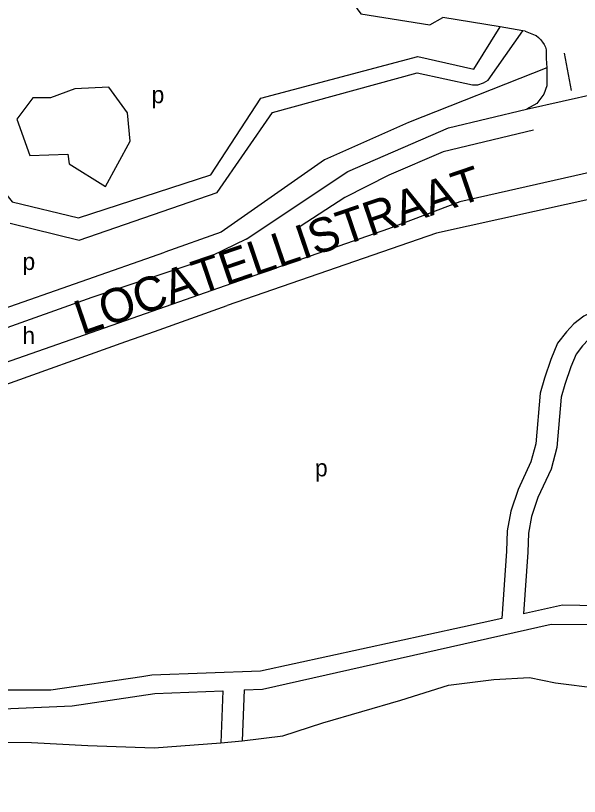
# Model space of a CAD drawing. Extents: x 159045 to 160918, y 380454 to 382516.
# Drawn here: x 160221.1 to 160353.1, y 380748.5 to 380931.3 of the extents above; entities that cross this region are included whole.
import ezdxf

# ---------------------------------------------------------------- set-up
doc = ezdxf.new("R2010")
doc.units = 0
for name, color, linetype in [('BLT_Basislijn', 7, 'Continuous'), ('BLT_Centroide', 7, 'Continuous'), ('BLT_Straatnaam_hoofdweg', 7, 'Continuous'), ('BLT_Vlakafsluiter', 7, 'Continuous')]:
    doc.layers.add(name, color=color, linetype=linetype)

msp = doc.modelspace()

# ---------------------------------------------------------------- linework, layer by layer
at = {"layer": 'BLT_Basislijn'}
for p, q in [((160334.54, 380928.67), (160321.13, 380930.9)), ((160331.73, 380916.19), (160339.84, 380927.79)), ((160339.84, 380927.79), (160334.54, 380928.67)), ((160340.43, 380927.69), (160339.84, 380927.79)), ((160342.4, 380904.54), (160321.24, 380899.45)), ((160374.56, 380892.55), (160319.68, 380880.39)), ((160308.37, 380881.44), (160270.18, 380868.04)), ((160319.68, 380880.39), (160270.59, 380863.43)), ((160202.93, 380857.4), (160255.98, 380875.93)), ((160270.18, 380868.04), (160190.99, 380840.4)), ((160238.88, 380865.34), (160206.95, 380853.9)), ((160253.62, 380857.39), (160270.59, 380863.43)), ((160246.88, 380854.99), (160253.62, 380857.39)), ((160192.55, 380835.65), (160246.88, 380854.99)), ((160269.59, 380773.23), (160269.14, 380761.04)), ((160274.6, 380773.44), (160274.16, 380761.54)), ((160269.14, 380761.04), (160274.16, 380761.54))]:
    msp.add_line(p, q, dxfattribs=at)
for points in [[(160206.5, 380944.31), (160202.35, 380910.03), (160220.25, 380887.73), (160235.76, 380883.98), (160266.8, 380894.06), (160278.47, 380912.01), (160315.25, 380921.76), (160328.36, 380918.78), (160334.54, 380928.67)], [(160224, 380945.53), (160239.94, 380942.8), (160242.88, 380944.27), (160249.63, 380943.09), (160251.4, 380940.89), (160292.94, 380933.69), (160295.29, 380935.31), (160299.99, 380934.43), (160301.9, 380931.78), (160318.05, 380929.14), (160321.13, 380930.9)], [(160340.43, 380927.69), (160342.76, 380926.79)], [(160342.76, 380926.79), (160343, 380926.64), (160343.55, 380926.2), (160344.04, 380925.7), (160344.47, 380925.15), (160344.84, 380924.55), (160345.14, 380923.92), (160345.34, 380923.34)], [(160345.34, 380923.34), (160345.36, 380921.32), (160345.48, 380919.14)], [(160349.56, 380922.52), (160351.17, 380913.8)], [(160345.48, 380919.14), (160313.07, 380906.3), (160293.4, 380897.59), (160269.24, 380880.64), (160255.98, 380875.93)], [(160345.48, 380919.14), (160345.45, 380914.86), (160344.81, 380912.94), (160343.17, 380910.74), (160340.75, 380909.45)], [(160219.76, 380882.7), (160235.98, 380878.79), (160268.25, 380889.88), (160281.21, 380908.63), (160315.09, 380917.97), (160328.1, 380915.14), (160329.34, 380915.14), (160330.67, 380915.56), (160331.73, 380916.19)], [(160242.09, 380891.31), (160247.91, 380901.94), (160247.29, 380908.56), (160242.88, 380914.58), (160234.93, 380914.18), (160229.21, 380912.11), (160225.1, 380912.1), (160221.35, 380907.05), (160224.39, 380898.54), (160233.3, 380898.86), (160233.6, 380896.66), (160242.09, 380891.31)], [(160275.08, 380878.99), (160298.91, 380894.82), (160322.45, 380905.05), (160340.75, 380909.45)], [(160321.24, 380899.45), (160308.52, 380894), (160298.14, 380888.78), (160287.69, 380881.94)], [(160371.74, 380898.27), (160325.13, 380887.73), (160308.37, 380881.44)], [(160275.08, 380878.99), (160264.46, 380873.85)], [(160264.46, 380873.85), (160264.46, 380873.85), (160238.88, 380865.34)], [(160394.11, 380857.86), (160368.02, 380863.45), (160363.48, 380863.86), (160359.54, 380863.23), (160356.74, 380862.25), (160354.14, 380860.92), (160351.83, 380859.16), (160350.08, 380857.25), (160348.01, 380854.67), (160346.4, 380850.83), (160344.93, 380846.43), (160343.92, 380842.89), (160342.9, 380831.1), (160341.77, 380826.88), (160338.76, 380820.38), (160337.03, 380815.31), (160336.23, 380810.66), (160336.05, 380805.95), (160334.94, 380790.16)], [(160392.69, 380853.05), (160367.27, 380858.5), (160363.65, 380858.83), (160360.78, 380858.37), (160358.72, 380857.64), (160356.81, 380856.67), (160355.22, 380855.46), (160353.88, 380854), (160352.35, 380852.09), (160351.08, 380849.07), (160349.71, 380844.95), (160348.86, 380841.98), (160347.84, 380830.24), (160346.49, 380825.17), (160343.41, 380818.51), (160341.89, 380814.07), (160341.22, 380810.14), (160341.05, 380805.68), (160340.03, 380791.28)], [(160381.56, 380792.65), (160349.12, 380793.26), (160340.03, 380791.28)], [(160274.6, 380773.44), (160278.87, 380773.61), (160346.54, 380788.81), (160380.8, 380788.54)], [(160334.94, 380790.16), (160325.74, 380788.16)], [(160325.74, 380788.16), (160278.46, 380777.83), (160253.01, 380776.88), (160250.6, 380776.52)], [(160250.6, 380776.52), (160229.34, 380773.38), (160209.43, 380773.36), (160193.23, 380771.95), (160190.57, 380772.16)], [(160274.16, 380761.54), (160283.65, 380762.67), (160293.03, 380765.71), (160311.29, 380771.04), (160322.45, 380774.59), (160333.09, 380775.86), (160341.46, 380776.37), (160347.55, 380775.1), (160357.44, 380773.83), (160365.71, 380773.05), (160376.23, 380769.77)], [(160192.82, 380767.89), (160234.33, 380769.72), (160253.65, 380772.58), (160269.59, 380773.23)], [(160121.65, 380748.51), (160129.66, 380750.85), (160141.46, 380753.78), (160151.06, 380755.02), (160168.72, 380757.77), (160182.28, 380760.42), (160193.53, 380760.89), (160208.82, 380761.26), (160224.78, 380761.1)], [(160224.78, 380761.1), (160238.01, 380760.39), (160253.48, 380759.88), (160269.14, 380761.04)]]:
    msp.add_lwpolyline(points, dxfattribs=at)
at = {"layer": 'BLT_Vlakafsluiter'}
msp.add_line((160340.75, 380909.45), (160365.78, 380915.1), dxfattribs=at)

# ---------------------------------------------------------------- texts
at = {"layer": 'BLT_Centroide'}
for s, p in [('p', (160252.92, 380910.82)), ('p', (160222.68, 380871.77)), ('h', (160222.64, 380854.44)), ('p', (160291.18, 380823.45))]:
    msp.add_text(s, height=4, dxfattribs=at).set_placement(p)
at = {"layer": 'BLT_Straatnaam_hoofdweg'}
msp.add_text('LOCATELLISTRAAT', height=8, rotation=18.8152, dxfattribs=at).set_placement((160236.55, 380856.53))

doc.saveas('drawing.dxf')
